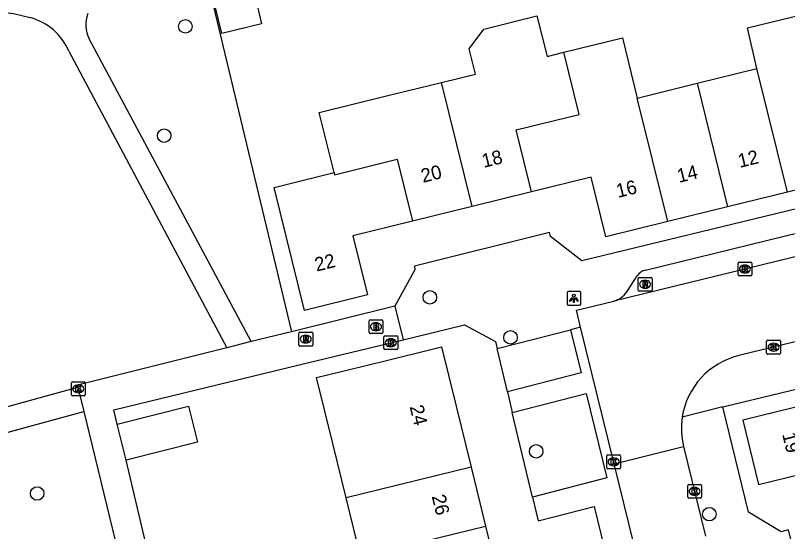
# Model space of a CAD drawing. Extents: x 158461 to 159795, y 387220 to 388672.
# Drawn here: x 159193.2 to 159249.1, y 387962.5 to 387999.9 of the extents above; entities that cross this region are included whole.
import ezdxf

# ---------------------------------------------------------------- set-up
doc = ezdxf.new("R2010")
doc.units = 0
for name, color, linetype in [('IMGEO_Boom', 7, 'Continuous'), ('IMGEO_Brandkraan', 7, 'Continuous'), ('IMGEO_Groenvoorziening', 7, 'Continuous'), ('IMGEO_Kolk', 7, 'Continuous'), ('IMGEO_Lichtpunt', 7, 'Continuous'), ('IMGEO_Pand', 7, 'Continuous'), ('IMGEO_Pand_nummerreeks', 7, 'Continuous'), ('IMGEO_Parkeervlak_open', 7, 'Continuous'), ('IMGEO_Rijbaan_lokaal_open', 7, 'Continuous'), ('IMGEO_Rioolput', 7, 'Continuous'), ('IMGEO_Voetpad_halfverhard', 7, 'Continuous'), ('IMGEO_Voetpad_open', 7, 'Continuous')]:
    doc.layers.add(name, color=color, linetype=linetype)

msp = doc.modelspace()

# ---------------------------------------------------------------- linework, layer by layer
at = {"layer": 'IMGEO_Boom'}
for centre in [(159205.51, 387999.068), (159203.972, 387991.171), (159223.185, 387979.474), (159229.024, 387976.582), (159230.876, 387968.342), (159194.786, 387965.295), (159243.406, 387963.796)]:
    msp.add_circle(centre, 0.489, dxfattribs=at)
at = {"layer": 'IMGEO_Brandkraan'}
for p, q in [((159218.794, 387976.931), (159218.794, 387977.783)), ((159218.869, 387977.857), (159219.721, 387977.857)), ((159219.282, 387977.637), (159219.307, 387977.637)), ((159219.795, 387977.783), (159219.795, 387976.931)), ((159219.305, 387977.077), (159219.28, 387977.077)), ((159219.721, 387976.857), (159218.869, 387976.857))]:
    msp.add_line(p, q, dxfattribs=at)
for points in [[(159218.794, 387976.931), (159218.794, 387977.783)], [(159218.869, 387977.857), (159219.721, 387977.857)], [(159219.142, 387977.557), (159219.142, 387977.157), (159219.355, 387977.157)], [(159219.373, 387977.557), (159219.142, 387977.557)], [(159219.795, 387977.783), (159219.795, 387976.931)], [(159219.321, 387977.476), (159219.267, 387977.476), (159219.267, 387977.4)], [(159219.267, 387977.4), (159219.32, 387977.4)], [(159219.329, 387977.324), (159219.267, 387977.324), (159219.267, 387977.243)], [(159219.267, 387977.243), (159219.329, 387977.243)], [(159219.721, 387976.857), (159218.869, 387976.857)]]:
    msp.add_lwpolyline(points, dxfattribs=at)
for centre, radius, start, end in [((159218.871, 387977.781), 0.0765, 91.552, 178.448), ((159218.871, 387977.781), 0.0765, 91.552, 178.448), ((159219.377, 387977.412), 0.145, 59.4692, 91.5367), ((159219.402, 387977.459), 0.0922, 285.5137, 58.1501), ((159219.719, 387977.781), 0.0765, 1.552, 88.448), ((159219.719, 387977.781), 0.0765, 1.552, 88.448), ((159219.322, 387977.438), 0.0379, 267.8285, 90.9355), ((159219.33, 387977.283), 0.0404, 269.8759, 90.5077), ((159219.361, 387977.408), 0.251, 268.6676, 293.5347), ((159219.407, 387977.267), 0.105, 301.3115, 78.989), ((159218.871, 387976.933), 0.0765, 181.552, 268.448), ((159218.871, 387976.933), 0.0765, 181.552, 268.448), ((159219.719, 387976.933), 0.0765, 271.552, 358.448), ((159219.719, 387976.933), 0.0765, 271.552, 358.448)]:
    msp.add_arc(centre, radius, start, end, dxfattribs=at)
for centre, major_axis, ratio, start_param, end_param in [((159219.281, 387977.357), (-0.387, 0.002), 0.722429, 4.712389, 7.853982), ((159219.306, 387977.357), (-0.39, 0.002), 0.717154, 1.570796, 4.712389)]:
    msp.add_ellipse(centre, major_axis=major_axis, ratio=ratio, start_param=start_param, end_param=end_param, dxfattribs=at)
at = {"layer": 'IMGEO_Groenvoorziening'}
msp.add_lwpolyline([(159207.179, 388002.527), (159207.055, 388002.497), (159207.654, 388000), (159213.172, 387976.995)], dxfattribs=at)
at = {"layer": 'IMGEO_Kolk'}
for p, q in [((159245.554, 387982.026), (159246.406, 387982.026)), ((159245.479, 387981.1), (159245.479, 387981.952)), ((159245.967, 387981.806), (159245.992, 387981.806)), ((159246.48, 387981.952), (159246.48, 387981.1)), ((159246.406, 387981.026), (159245.554, 387981.026)), ((159245.99, 387981.246), (159245.965, 387981.246)), ((159219.866, 387975.771), (159219.866, 387976.623)), ((159219.941, 387976.697), (159220.793, 387976.697)), ((159220.354, 387976.477), (159220.379, 387976.477)), ((159220.867, 387976.623), (159220.867, 387975.771)), ((159220.377, 387975.917), (159220.352, 387975.917)), ((159247.55, 387975.447), (159247.55, 387976.299)), ((159247.625, 387976.373), (159248.477, 387976.373)), ((159248.038, 387976.153), (159248.063, 387976.153)), ((159248.551, 387976.299), (159248.551, 387975.447)), ((159220.793, 387975.697), (159219.941, 387975.697)), ((159248.477, 387975.373), (159247.625, 387975.373)), ((159248.061, 387975.593), (159248.036, 387975.593)), ((159197.26, 387972.436), (159197.26, 387973.288)), ((159197.335, 387973.362), (159198.187, 387973.362)), ((159197.748, 387973.142), (159197.773, 387973.142)), ((159198.261, 387973.288), (159198.261, 387972.436)), ((159197.771, 387972.582), (159197.746, 387972.582)), ((159198.187, 387972.362), (159197.335, 387972.362)), ((159236.056, 387968.084), (159236.908, 387968.084)), ((159235.981, 387967.158), (159235.981, 387968.01)), ((159236.469, 387967.864), (159236.494, 387967.864)), ((159236.982, 387968.01), (159236.982, 387967.158)), ((159236.908, 387967.084), (159236.056, 387967.084)), ((159236.492, 387967.304), (159236.467, 387967.304)), ((159241.839, 387965.022), (159241.839, 387965.874)), ((159241.914, 387965.948), (159242.766, 387965.948)), ((159242.84, 387965.874), (159242.84, 387965.022)), ((159242.327, 387965.728), (159242.352, 387965.728)), ((159242.766, 387964.948), (159241.914, 387964.948)), ((159242.35, 387965.168), (159242.325, 387965.168))]:
    msp.add_line(p, q, dxfattribs=at)
for points in [[(159245.554, 387982.026), (159246.406, 387982.026)], [(159245.479, 387981.1), (159245.479, 387981.952)], [(159245.8, 387981.726), (159245.923, 387981.726), (159245.923, 387981.575), (159246.053, 387981.726), (159246.217, 387981.726), (159246.071, 387981.575), (159246.224, 387981.326), (159246.072, 387981.326), (159245.987, 387981.49), (159245.923, 387981.423), (159245.923, 387981.326), (159245.8, 387981.326), (159245.8, 387981.726)], [(159246.48, 387981.952), (159246.48, 387981.1)], [(159246.406, 387981.026), (159245.554, 387981.026)], [(159219.866, 387975.771), (159219.866, 387976.623)], [(159219.941, 387976.697), (159220.793, 387976.697)], [(159220.187, 387976.397), (159220.31, 387976.397), (159220.31, 387976.246), (159220.44, 387976.397), (159220.604, 387976.397), (159220.458, 387976.246), (159220.611, 387975.997), (159220.459, 387975.997), (159220.374, 387976.161), (159220.31, 387976.094), (159220.31, 387975.997), (159220.187, 387975.997), (159220.187, 387976.397)], [(159220.867, 387976.623), (159220.867, 387975.771)], [(159247.55, 387975.447), (159247.55, 387976.299)], [(159247.625, 387976.373), (159248.477, 387976.373)], [(159247.871, 387976.073), (159247.994, 387976.073), (159247.994, 387975.922), (159248.124, 387976.073), (159248.288, 387976.073), (159248.142, 387975.922), (159248.295, 387975.673), (159248.143, 387975.673), (159248.058, 387975.837), (159247.994, 387975.77), (159247.994, 387975.673), (159247.871, 387975.673), (159247.871, 387976.073)], [(159248.551, 387976.299), (159248.551, 387975.447)], [(159220.793, 387975.697), (159219.941, 387975.697)], [(159248.477, 387975.373), (159247.625, 387975.373)], [(159197.26, 387972.436), (159197.26, 387973.288)], [(159197.335, 387973.362), (159198.187, 387973.362)], [(159197.581, 387973.062), (159197.704, 387973.062), (159197.704, 387972.911), (159197.834, 387973.062), (159197.998, 387973.062), (159197.852, 387972.911), (159198.005, 387972.662), (159197.853, 387972.662), (159197.768, 387972.826), (159197.704, 387972.759), (159197.704, 387972.662), (159197.581, 387972.662), (159197.581, 387973.062)], [(159198.261, 387973.288), (159198.261, 387972.436)], [(159198.187, 387972.362), (159197.335, 387972.362)], [(159236.056, 387968.084), (159236.908, 387968.084)], [(159235.981, 387967.158), (159235.981, 387968.01)], [(159236.302, 387967.784), (159236.425, 387967.784), (159236.425, 387967.633), (159236.555, 387967.784), (159236.719, 387967.784), (159236.573, 387967.633), (159236.726, 387967.384), (159236.574, 387967.384), (159236.489, 387967.548), (159236.425, 387967.481), (159236.425, 387967.384), (159236.302, 387967.384), (159236.302, 387967.784)], [(159236.982, 387968.01), (159236.982, 387967.158)], [(159236.908, 387967.084), (159236.056, 387967.084)], [(159241.839, 387965.022), (159241.839, 387965.874)], [(159241.914, 387965.948), (159242.766, 387965.948)], [(159242.84, 387965.874), (159242.84, 387965.022)], [(159242.16, 387965.648), (159242.283, 387965.648), (159242.283, 387965.497), (159242.413, 387965.648), (159242.577, 387965.648), (159242.431, 387965.497), (159242.584, 387965.248), (159242.432, 387965.248), (159242.347, 387965.412), (159242.283, 387965.345), (159242.283, 387965.248), (159242.16, 387965.248), (159242.16, 387965.648)], [(159242.766, 387964.948), (159241.914, 387964.948)]]:
    msp.add_lwpolyline(points, dxfattribs=at)
for centre, start, end in [((159245.556, 387981.95), 91.552, 178.448), ((159245.556, 387981.95), 91.552, 178.448), ((159246.404, 387981.95), 1.552, 88.448), ((159246.404, 387981.95), 1.552, 88.448), ((159245.556, 387981.102), 181.552, 268.448), ((159245.556, 387981.102), 181.552, 268.448), ((159246.404, 387981.102), 271.552, 358.448), ((159246.404, 387981.102), 271.552, 358.448), ((159219.943, 387976.621), 91.552, 178.448), ((159219.943, 387976.621), 91.552, 178.448), ((159220.791, 387976.621), 1.552, 88.448), ((159220.791, 387976.621), 1.552, 88.448), ((159247.627, 387976.297), 91.552, 178.448), ((159247.627, 387976.297), 91.552, 178.448), ((159248.475, 387976.297), 1.552, 88.448), ((159248.475, 387976.297), 1.552, 88.448), ((159219.943, 387975.773), 181.552, 268.448), ((159219.943, 387975.773), 181.552, 268.448), ((159220.791, 387975.773), 271.552, 358.448), ((159220.791, 387975.773), 271.552, 358.448), ((159247.627, 387975.449), 181.552, 268.448), ((159247.627, 387975.449), 181.552, 268.448), ((159248.475, 387975.449), 271.552, 358.448), ((159248.475, 387975.449), 271.552, 358.448), ((159197.337, 387973.286), 91.552, 178.448), ((159197.337, 387973.286), 91.552, 178.448), ((159198.185, 387973.286), 1.552, 88.448), ((159198.185, 387973.286), 1.552, 88.448), ((159197.337, 387972.438), 181.552, 268.448), ((159197.337, 387972.438), 181.552, 268.448), ((159198.185, 387972.438), 271.552, 358.448), ((159198.185, 387972.438), 271.552, 358.448), ((159236.058, 387968.008), 91.552, 178.448), ((159236.058, 387968.008), 91.552, 178.448), ((159236.906, 387968.008), 1.552, 88.448), ((159236.906, 387968.008), 1.552, 88.448), ((159236.058, 387967.16), 181.552, 268.448), ((159236.058, 387967.16), 181.552, 268.448), ((159236.906, 387967.16), 271.552, 358.448), ((159236.906, 387967.16), 271.552, 358.448), ((159241.916, 387965.872), 91.552, 178.448), ((159241.916, 387965.872), 91.552, 178.448), ((159242.764, 387965.872), 1.552, 88.448), ((159242.764, 387965.872), 1.552, 88.448), ((159241.916, 387965.024), 181.552, 268.448), ((159241.916, 387965.024), 181.552, 268.448), ((159242.764, 387965.024), 271.552, 358.448), ((159242.764, 387965.024), 271.552, 358.448)]:
    msp.add_arc(centre, 0.0765, start, end, dxfattribs=at)
for centre, major_axis, ratio, start_param, end_param in [((159245.966, 387981.526), (-0.387, 0.002), 0.722429, 4.712389, 7.853982), ((159245.991, 387981.526), (-0.39, 0.002), 0.717154, 1.570796, 4.712389), ((159220.353, 387976.197), (-0.387, 0.002), 0.722429, 4.712389, 7.853982), ((159220.378, 387976.197), (-0.39, 0.002), 0.717154, 1.570796, 4.712389), ((159248.037, 387975.873), (-0.387, 0.002), 0.722429, 4.712389, 7.853982), ((159248.062, 387975.873), (-0.39, 0.002), 0.717154, 1.570796, 4.712389), ((159197.747, 387972.862), (-0.387, 0.002), 0.722429, 4.712389, 7.853982), ((159197.772, 387972.862), (-0.39, 0.002), 0.717154, 1.570796, 4.712389), ((159236.468, 387967.584), (-0.387, 0.002), 0.722429, 4.712389, 7.853982), ((159236.493, 387967.584), (-0.39, 0.002), 0.717154, 1.570796, 4.712389), ((159242.326, 387965.448), (-0.387, 0.002), 0.722429, 4.712389, 7.853982), ((159242.351, 387965.448), (-0.39, 0.002), 0.717154, 1.570796, 4.712389)]:
    msp.add_ellipse(centre, major_axis=major_axis, ratio=ratio, start_param=start_param, end_param=end_param, dxfattribs=at)
at = {"layer": 'IMGEO_Lichtpunt'}
for p, q in [((159233.112, 387979.804), (159233.112, 387978.997)), ((159233.112, 387979.804), (159233.112, 387978.997)), ((159234.014, 387979.899), (159233.206, 387979.899)), ((159234.014, 387979.899), (159233.206, 387979.899)), ((159234.108, 387978.997), (159234.108, 387979.804)), ((159234.108, 387978.997), (159234.108, 387979.804)), ((159233.206, 387978.903), (159234.014, 387978.903)), ((159233.206, 387978.903), (159234.014, 387978.903))]:
    msp.add_line(p, q, dxfattribs=at)
for points in [[(159233.486, 387979.468), (159233.525, 387979.44), (159233.337, 387979.178), (159233.299, 387979.205), (159233.486, 387979.468)], [(159233.588, 387979.42), (159233.635, 387979.42), (159233.635, 387979.098), (159233.588, 387979.098), (159233.588, 387979.42)], [(159233.698, 387979.44), (159233.736, 387979.467), (159233.923, 387979.205), (159233.884, 387979.177), (159233.698, 387979.44)]]:
    msp.add_lwpolyline(points, dxfattribs=at)
msp.add_circle((159233.611, 387979.602), 0.0994, dxfattribs=at)
for centre, start, end in [((159233.206, 387979.804), 90, 180), ((159233.206, 387979.804), 90, 180), ((159234.014, 387979.804), 0, 90), ((159234.014, 387979.804), 0, 90), ((159233.206, 387978.997), 180, 270), ((159233.206, 387978.997), 180, 270), ((159234.014, 387978.997), 270, 0), ((159234.014, 387978.997), 270, 360)]:
    msp.add_arc(centre, 0.0946, start, end, dxfattribs=at)
at = {"layer": 'IMGEO_Pand'}
for points in [[(159210.671, 388000.712), (159211.02, 387999.263), (159208.133, 387998.568), (159207.179, 388002.527)], [(159246.851, 387996.023), (159246.157, 387998.955), (159255.009, 388001.137), (159255.73, 387998.211), (159256.879, 387993.55), (159252.48, 387992.464), (159253.533, 387988.194), (159249.054, 387987.09)], [(159224.028, 387995.019), (159226.491, 387995.626), (159226.044, 387997.44), (159227.103, 387998.881), (159230.938, 387999.844), (159231.676, 387996.904), (159232.875, 387997.199)], [(159232.875, 387997.199), (159237.119, 387998.245), (159238.187, 387993.888)], [(159230.548, 387987.097), (159229.442, 387991.585), (159233.983, 387992.704), (159232.875, 387997.199)], [(159242.519, 387994.955), (159246.851, 387996.023)], [(159249.054, 387987.09), (159246.851, 387996.023)], [(159216.265, 387988.496), (159215.194, 387992.842), (159220.049, 387994.038), (159224.028, 387995.019)], [(159226.242, 387986.036), (159224.028, 387995.019)], [(159238.187, 387993.888), (159242.519, 387994.955)], [(159242.519, 387994.955), (159244.722, 387986.022)], [(159240.39, 387984.954), (159238.187, 387993.888)], [(159216.265, 387988.496), (159216.301, 387988.347), (159220.83, 387989.463), (159221.936, 387984.975)], [(159221.936, 387984.975), (159217.63, 387983.914), (159218.68, 387979.65), (159214.121, 387978.527), (159211.927, 387987.427), (159216.265, 387988.496)], [(159240.39, 387984.954), (159235.914, 387983.851), (159234.853, 387988.158), (159230.548, 387987.097)], [(159230.548, 387987.097), (159226.242, 387986.036)], [(159249.054, 387987.09), (159244.722, 387986.022)], [(159226.242, 387986.036), (159221.936, 387984.975)], [(159244.722, 387986.022), (159240.39, 387984.954)], [(159217.135, 387964.973), (159216.188, 387968.821), (159214.993, 387973.676), (159219.755, 387974.848), (159224.033, 387975.901), (159225.092, 387971.598), (159226.175, 387967.199)], [(159260.069, 387969.487), (159259.009, 387973.818), (159245.825, 387970.591), (159246.961, 387965.952), (159251.294, 387967.013), (159252.368, 387962.626)], [(159200.578, 387970.314), (159205.727, 387971.605), (159206.379, 387969.005), (159201.23, 387967.714)], [(159201.23, 387967.714), (159200.578, 387970.314)], [(159226.175, 387967.199), (159217.135, 387964.973)], [(159226.175, 387967.199), (159227.222, 387962.942)], [(159219.317, 387956.109), (159217.135, 387964.973)], [(159219.317, 387956.109), (159223.926, 387957.238), (159222.79, 387961.851), (159227.222, 387962.942)], [(159227.222, 387962.942), (159228.305, 387958.542), (159232.69, 387959.621), (159233.796, 387955.126)]]:
    msp.add_lwpolyline(points, dxfattribs=at)
at = {"layer": 'IMGEO_Parkeervlak_open'}
for points in [[(159228.795, 387972.652), (159228.05, 387975.773)], [(159230.613, 387965.039), (159229.154, 387971.147)]]:
    msp.add_lwpolyline(points, dxfattribs=at)
at = {"layer": 'IMGEO_Rijbaan_lokaal_open'}
for points in [[(159306.546, 387990.096), (159287.053, 387985.339), (159245.531, 387975.263)], [(159268.748, 387987.083), (159236.496, 387979.209)], [(159234.097, 387977.319), (159233.796, 387978.55), (159236.496, 387979.209)], [(159236.515, 387967.443), (159234.097, 387977.319)], [(159236.515, 387967.443), (159241.54, 387968.688)], [(159241.54, 387968.688), (159243.137, 387962.211)], [(159237.933, 387961.649), (159236.515, 387967.443)]]:
    msp.add_lwpolyline(points, dxfattribs=at)
for centre, radius, start, end in [((159246.81, 387969.989), 5.427, 103.6292, 171.3056), ((159246.822, 387969.987), 5.439, 171.3101, 193.819)]:
    msp.add_arc(centre, radius, start, end, dxfattribs=at)
at = {"layer": 'IMGEO_Rioolput'}
for p, q in [((159238.335, 387980.92), (159239.187, 387980.92)), ((159238.26, 387979.994), (159238.26, 387980.846)), ((159238.748, 387980.7), (159238.773, 387980.7)), ((159239.261, 387980.846), (159239.261, 387979.994)), ((159239.187, 387979.92), (159238.335, 387979.92)), ((159238.771, 387980.14), (159238.746, 387980.14)), ((159213.79, 387976.959), (159214.642, 387976.959)), ((159213.715, 387976.033), (159213.715, 387976.885)), ((159214.203, 387976.739), (159214.228, 387976.739)), ((159214.716, 387976.885), (159214.716, 387976.033)), ((159214.642, 387975.959), (159213.79, 387975.959)), ((159214.226, 387976.179), (159214.201, 387976.179))]:
    msp.add_line(p, q, dxfattribs=at)
for points in [[(159238.335, 387980.92), (159239.187, 387980.92)], [(159238.26, 387979.994), (159238.26, 387980.846)], [(159238.849, 387980.618), (159238.597, 387980.62), (159238.597, 387980.22)], [(159238.597, 387980.22), (159238.721, 387980.22), (159238.721, 387980.382), (159238.732, 387980.382)], [(159238.775, 387980.539), (159238.721, 387980.539), (159238.721, 387980.458)], [(159238.721, 387980.458), (159238.773, 387980.458)], [(159238.779, 387980.353), (159238.85, 387980.22), (159238.99, 387980.22), (159238.925, 387980.346)], [(159239.261, 387980.846), (159239.261, 387979.994)], [(159239.187, 387979.92), (159238.335, 387979.92)], [(159213.79, 387976.959), (159214.642, 387976.959)], [(159213.715, 387976.033), (159213.715, 387976.885)], [(159214.304, 387976.657), (159214.052, 387976.659), (159214.052, 387976.259)], [(159214.052, 387976.259), (159214.176, 387976.259), (159214.176, 387976.421), (159214.187, 387976.421)], [(159214.23, 387976.578), (159214.176, 387976.578), (159214.176, 387976.497)], [(159214.176, 387976.497), (159214.228, 387976.497)], [(159214.234, 387976.392), (159214.305, 387976.259), (159214.445, 387976.259), (159214.38, 387976.385)], [(159214.716, 387976.885), (159214.716, 387976.033)], [(159214.642, 387975.959), (159213.79, 387975.959)]]:
    msp.add_lwpolyline(points, dxfattribs=at)
for centre, radius, start, end in [((159238.337, 387980.844), 0.0765, 91.552, 178.448), ((159238.337, 387980.844), 0.0765, 91.552, 178.448), ((159239.185, 387980.844), 0.0765, 1.552, 88.448), ((159239.185, 387980.844), 0.0765, 1.552, 88.448), ((159238.731, 387980.329), 0.0533, 26.0293, 88.6989), ((159238.757, 387980.647), 0.19, 274.7715, 282.9687), ((159238.781, 387980.443), 0.0964, 77.0061, 93.1865), ((159238.795, 387980.5), 0.0378, 276.6634, 79.6772), ((159238.848, 387980.508), 0.109, 350.3612, 89.416), ((159238.846, 387980.508), 0.112, 277.5842, 350.9817), ((159238.83, 387980.293), 0.108, 29.5134, 73.7905), ((159238.337, 387979.996), 0.0765, 181.552, 268.448), ((159238.337, 387979.996), 0.0765, 181.552, 268.448), ((159239.185, 387979.996), 0.0765, 271.552, 358.448), ((159239.185, 387979.996), 0.0765, 271.552, 358.448), ((159213.792, 387976.883), 0.0765, 91.552, 178.448), ((159213.792, 387976.883), 0.0765, 91.552, 178.448), ((159214.64, 387976.883), 0.0765, 1.552, 88.448), ((159214.64, 387976.883), 0.0765, 1.552, 88.448), ((159214.186, 387976.368), 0.0533, 26.0293, 88.6989), ((159214.212, 387976.686), 0.19, 274.7715, 282.9687), ((159214.236, 387976.482), 0.0964, 77.0061, 93.1865), ((159214.25, 387976.539), 0.0378, 276.6634, 79.6772), ((159214.303, 387976.547), 0.109, 350.3612, 89.416), ((159214.301, 387976.547), 0.112, 277.5842, 350.9817), ((159214.285, 387976.332), 0.108, 29.5134, 73.7905), ((159213.792, 387976.035), 0.0765, 181.552, 268.448), ((159213.792, 387976.035), 0.0765, 181.552, 268.448), ((159214.64, 387976.035), 0.0765, 271.552, 358.448), ((159214.64, 387976.035), 0.0765, 271.552, 358.448)]:
    msp.add_arc(centre, radius, start, end, dxfattribs=at)
for centre, major_axis, ratio, start_param, end_param in [((159238.747, 387980.42), (-0.387, 0.002), 0.722429, 4.712389, 7.853982), ((159238.772, 387980.42), (-0.39, 0.002), 0.717154, 1.570796, 4.712389), ((159214.202, 387976.459), (-0.387, 0.002), 0.722429, 4.712389, 7.853982), ((159214.227, 387976.459), (-0.39, 0.002), 0.717154, 1.570796, 4.712389)]:
    msp.add_ellipse(centre, major_axis=major_axis, ratio=ratio, start_param=start_param, end_param=end_param, dxfattribs=at)
at = {"layer": 'IMGEO_Voetpad_halfverhard'}
for points in [[(159184.155, 387999.621), (159188.868, 388000), (159191.719, 388000.162), (159193.084, 388000.01), (159194.283, 387999.704)], [(159210.268, 387976.285), (159198.554, 387998.162)], [(159197.078, 387997.273), (159208.495, 387975.833)], [(159188.445, 387970.434), (159197.732, 387972.977)], [(159189.214, 387968.796), (159198.159, 387971.226)]]:
    msp.add_lwpolyline(points, dxfattribs=at)
for centre, radius, start, end in [((159200.454, 387999.181), 2.155, 157.6561, 208.1993), ((159193.223, 387995.663), 4.177, 22.6638, 75.3048)]:
    msp.add_arc(centre, radius, start, end, dxfattribs=at)
at = {"layer": 'IMGEO_Voetpad_open'}
for points in [[(159259.266, 387988.202), (159234.191, 387982.126), (159231.905, 387983.867), (159231.835, 387984.157), (159222.079, 387981.734), (159222.108, 387981.474), (159220.665, 387978.828)], [(159238.78, 387981.447), (159255.006, 387985.409)], [(159237.426, 387979.868), (159238.179, 387981.022)], [(159220.665, 387978.828), (159213.172, 387976.995)], [(159220.665, 387978.828), (159221.25, 387976.409)], [(159213.172, 387976.995), (159210.268, 387976.285)], [(159221.25, 387976.409), (159225.69, 387977.482), (159227.928, 387976.283), (159228.05, 387975.773)], [(159228.05, 387975.773), (159233.364, 387977.139)], [(159233.364, 387977.139), (159234.127, 387974.022), (159228.795, 387972.652)], [(159234.097, 387977.319), (159233.364, 387977.139)], [(159244.37, 387971.561), (159268.663, 387977.429)], [(159200.578, 387970.314), (159200.338, 387971.353), (159213.748, 387974.595), (159221.25, 387976.409)], [(159208.495, 387975.833), (159197.698, 387973.118), (159197.732, 387972.977)], [(159210.268, 387976.285), (159208.495, 387975.833)], [(159197.732, 387972.977), (159198.159, 387971.226)], [(159228.795, 387972.652), (159229.154, 387971.147)], [(159229.154, 387971.147), (159234.495, 387972.52), (159235.988, 387966.421), (159230.613, 387965.039)], [(159244.37, 387971.561), (159241.445, 387970.809)], [(159256.999, 387920.292), (159249.617, 387950.593), (159250.979, 387952.749), (159251.549, 387952.908), (159249.124, 387962.673), (159248.605, 387962.524), (159246.238, 387963.945), (159244.37, 387971.561)], [(159198.159, 387971.226), (159200.866, 387960.103)], [(159204.171, 387955.234), (159201.23, 387967.714)], [(159230.613, 387965.039), (159231.026, 387963.308), (159235.085, 387964.351), (159241.285, 387938.886), (159237.466, 387937.921), (159237.901, 387936.048)]]:
    msp.add_lwpolyline(points, dxfattribs=at)
for centre, radius, start, end in [((159239.022, 387980.467), 1.009, 103.8746, 146.6579), ((159236.038, 387980.842), 1.696, 285.6831, 324.9599)]:
    msp.add_arc(centre, radius, start, end, dxfattribs=at)

# ---------------------------------------------------------------- texts
at = {"layer": 'IMGEO_Pand_nummerreeks'}
for s, rotation, p in [('18', 13.8427, (159227.081, 387988.837)), ('12', 13.8471, (159245.606, 387988.835)), ('20', 13.8427, (159222.687, 387987.755)), ('14', 13.8471, (159241.204, 387987.75)), ('16', 13.8471, (159236.799, 387986.665)), ('22', 13.8379, (159214.993, 387981.336)), ('24', 283.8223, (159221.721, 387971.569)), ('19', 283.7598, (159248.666, 387969.585)), ('26', 283.8326, (159223.316, 387965.088))]:
    msp.add_text(s, height=1, rotation=rotation, dxfattribs=at).set_placement(p)

doc.saveas('drawing.dxf')
